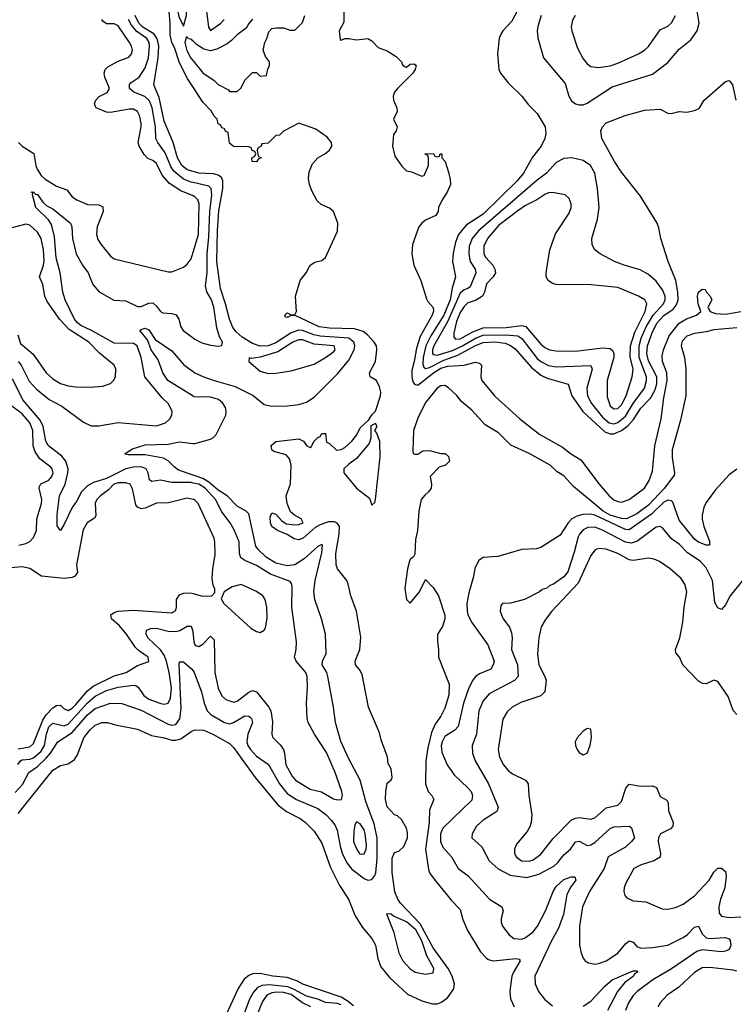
# Model space of a CAD drawing. Header units: inches. Extents: x 1682530 to 1839546, y 640742 to 791647.
# Tile 275 of 656: x 1719098 to 1722816, y 703083 to 708209. Entities that reach past the tile are written whole.
import ezdxf

# ---------------------------------------------------------------- set-up
doc = ezdxf.new("R2010")
doc.units = ezdxf.units.IN
doc.header["$MEASUREMENT"] = 0
doc.layers.add('B7710', color=7, linetype='Continuous')
doc.layers.add('B7720', color=7, linetype='Continuous')

msp = doc.modelspace()

# ---------------------------------------------------------------- linework, layer by layer
at = {"layer": 'B7710', "color": 5}
for points, elevation in [([(1720000, 707857.1), (1719970, 707904), (1719927, 707990), (1719903.9, 708063.9), (1719890, 708089), (1719880.9, 708130), (1719881.2, 708190), (1719875.3, 708250), (1719888.7, 708290), (1719911.6, 708291.6), (1719925.4, 708225.4), (1719950, 708174), (1719965.2, 708230), (1719966, 708274), (1719973.7, 708326.3), (1720000, 708359.1)], 420), ([(1720000, 707290.8), (1719936.8, 707316.8), (1719876.5, 707356.5), (1719838.6, 707398.6), (1719810, 707460.2), (1719790, 707475.2), (1719765.2, 707485.2), (1719746.1, 707506.1), (1719719.4, 707550), (1719714.5, 707570), (1719730.3, 707650), (1719729.9, 707669.9), (1719720.7, 707710), (1719710, 707730.6), (1719690, 707742.1), (1719670, 707742.7), (1719570, 707726), (1719550, 707726.9), (1719496.4, 707750), (1719490, 707759.6), (1719486.5, 707770), (1719493.2, 707790), (1719511.9, 707808.1), (1719552.7, 707830), (1719564.6, 707850), (1719540.4, 707910), (1719537.7, 707930), (1719542.7, 707950), (1719556.6, 707963.4), (1719610, 707992.9), (1719666.5, 708013.5), (1719680.3, 708030), (1719684.6, 708050), (1719680.2, 708070), (1719669, 708090), (1719610, 708177), (1719590, 708187.7), (1719550, 708187.8), (1719530, 708201.6), (1719525.3, 708210)], 480), ([(1720000, 707360.6), (1719990, 707362.9), (1719950, 707378.2), (1719900.1, 707420.1), (1719884.6, 707444.6), (1719854.6, 707514.6), (1719816.1, 707570), (1719807, 707590), (1719805.3, 707650), (1719787.7, 707750), (1719777.3, 707777.3), (1719770, 707790.4), (1719749.2, 707809.2), (1719691.9, 707831.9), (1719669.5, 707849.5), (1719669.4, 707870.6), (1719677.6, 707882.4), (1719718.8, 707910), (1719750, 707957.8), (1719768.3, 708010), (1719773.5, 708070), (1719771, 708090), (1719760.1, 708110), (1719707.6, 708147.6), (1719680.2, 708180.2), (1719663.8, 708210)], 460), ([(1720000, 707418.6), (1719970, 707427.6), (1719941.9, 707450), (1719919, 707490), (1719896.4, 707570), (1719850, 707680.7), (1719824.1, 707804.1), (1719795.9, 707870), (1719818.7, 708010), (1719821, 708070), (1719816.7, 708096.7), (1719811.8, 708111.8), (1719795.2, 708135.2), (1719738.2, 708170), (1719717.6, 708190), (1719698.3, 708230)], 440), ([(1720000, 708096.2), (1719990, 708105.6), (1719972.9, 708112.9), (1719970, 708119), (1719964, 708116), (1719957.3, 708090), (1719967.7, 708047.7), (1719988.1, 708008.1), (1720000, 707993.5)], 420), ([(1719091, 707570), (1719110.2, 707550), (1719171.2, 707511.2), (1719181.4, 707450), (1719188.8, 707430), (1719210, 707398.2), (1719230, 707378.2), (1719290, 707342), (1719343.4, 707323.4), (1719370, 707286.5), (1719394.4, 707270), (1719450, 707245.9), (1719510, 707245), (1719530, 707234.9), (1719531.5, 707210), (1719500.2, 707130), (1719496.9, 707090), (1719504.4, 707064.5), (1719519.5, 707039.5), (1719570, 706977.6), (1719590, 706963.1), (1719870, 706895.8), (1719890, 706896.4), (1719950, 706919.5), (1719970, 706936), (1719990, 706964.2), (1720000, 706997.5)], 480), ([(1719090, 706428.9), (1719105.5, 706410), (1719146.6, 706326.6), (1719184.5, 706284.5), (1719251.3, 706231.3), (1719317.4, 706197.4), (1719430, 706113.5), (1719470, 706093.5), (1719510, 706093.7), (1719610, 706111), (1719810, 706094.9), (1719857, 706110), (1719879.5, 706130), (1719889.6, 706150), (1719891.6, 706170), (1719871.2, 706210), (1719839.3, 706239.3), (1719749.2, 706349.2), (1719729.4, 706450), (1719709.9, 706510), (1719690, 706522.2), (1719590, 706524.8), (1719471.3, 706591.3), (1719416.2, 706616.2), (1719398.1, 706630), (1719382.8, 706650), (1719334.2, 706750), (1719321.6, 706790), (1719308.8, 706890), (1719288.1, 706968.1), (1719278.1, 707078.1), (1719263.1, 707143.1), (1719247.1, 707167.1), (1719181.8, 707230), (1719163.8, 707296.2), (1719166.8, 707306.8), (1719158, 707310), (1719168.3, 707311.7), (1719180.8, 707300.8), (1719190, 707299.2), (1719219, 707259), (1719239.7, 707239.7), (1719270, 707223.5), (1719362, 707150), (1719369.5, 707130), (1719372, 707070), (1719391.1, 706990), (1719424.3, 706930), (1719454.2, 706890), (1719478.9, 706830), (1719512, 706792), (1719588.2, 706748.2), (1719650, 706745.2), (1719710, 706715.3), (1719730, 706715.1), (1719770, 706732.5), (1719790, 706734.7), (1719810, 706716.9), (1719830, 706689.4), (1719842.7, 706682.7), (1719890, 706679), (1719911.9, 706671.9), (1719926.2, 706650), (1719936.9, 706610), (1719947.7, 706590), (1720000, 706551.9)], 460), ([(1719088, 706568), (1719102.5, 706522.5), (1719167.5, 706467.5), (1719235, 706370), (1719270, 706339.8), (1719310, 706315.3), (1719350, 706303.2), (1719390, 706297.7), (1719464.1, 706295.9), (1719530, 706301.1), (1719570, 706314.9), (1719585.1, 706330), (1719596.3, 706350), (1719598.9, 706390), (1719589.7, 706410), (1719512.6, 706472.6), (1719456.8, 706530), (1719355.8, 706595.8), (1719307.3, 706647.3), (1719241, 706741), (1719229.3, 706770), (1719217.7, 706830), (1719201.6, 706870), (1719222.3, 706930), (1719225.4, 706954.6), (1719222.3, 707010), (1719208.7, 707068.7), (1719190, 707103), (1719150, 707138.2), (1719130, 707143.9), (1719050, 707124.1)], 480), ([(1720000, 706249.6), (1719869.4, 706330), (1719843.1, 706370), (1719818.1, 706438.1), (1719782.1, 706490), (1719762.3, 706542.3), (1719722.6, 706590), (1719730, 706595.5), (1719750, 706602), (1719770, 706593.4), (1719803.3, 706543.3), (1719890, 706483.9), (1719951.5, 706411.5), (1720000, 706377.2)], 440), ([(1720000, 705796.4), (1719990, 705798.5), (1719890, 705798.9), (1719830, 705811.2), (1719785.2, 705805.2), (1719772.8, 705812.8), (1719765.5, 705850), (1719755.2, 705870), (1719730, 705880.1), (1719690, 705878.6), (1719650, 705869.9), (1719550, 705819.5), (1719481.1, 705798.9), (1719450, 705781.4), (1719418.6, 705750), (1719395.8, 705704.2), (1719370.7, 705669.3), (1719330, 705582.6), (1719309.7, 705549.7), (1719293.2, 705573.2), (1719292.3, 705632.3), (1719305.6, 705730), (1719335.1, 705790), (1719348.5, 705850), (1719349.9, 705870.1), (1719338.3, 705910), (1719316.7, 705936.7), (1719247.6, 705990), (1719234.4, 706014.4), (1719219.9, 706090), (1719204.5, 706124.5), (1719114.7, 706230), (1719059.7, 706339.7)], 460), ([(1719093.6, 705473.6), (1719130, 705482), (1719150, 705492.2), (1719170, 705512.9), (1719185.7, 705550), (1719186.6, 705610), (1719210.9, 705690), (1719212.2, 705710), (1719199.7, 705770), (1719201.4, 705778.6), (1719208.1, 705791.9), (1719250, 705810.8), (1719265.6, 705830), (1719271.2, 705850), (1719266.6, 705870), (1719259.1, 705879.1), (1719203.1, 705923.1), (1719178.4, 705958.4), (1719168.3, 705990), (1719166.2, 706070), (1719150.2, 706110), (1719110, 706157.5), (1719056.1, 706196.1)], 480), ([(1720000, 705838), (1719924.3, 705864.3), (1719901, 705881), (1719870, 705912.8), (1719846.4, 705926.4), (1719750, 705943.3), (1719662.5, 705942.5), (1719647.1, 705947.1), (1719646, 705950), (1719685.2, 705974.8), (1719750, 705995.8), (1719870, 705999.4), (1719930, 706010.7), (1720000, 706002.7)], 440), ([(1720000, 705711.2), (1719970, 705718), (1719872.8, 705692.8), (1719810, 705691.3), (1719750, 705665.3), (1719730, 705661.5), (1719710.3, 705670.4), (1719702.7, 705682.7), (1719685.5, 705765.5), (1719672.1, 705790), (1719650, 705798.2), (1719610, 705798.4), (1719587.9, 705790), (1719559.1, 705760.9), (1719518.8, 705730), (1719498.9, 705710), (1719490, 705692.1), (1719493.7, 705626.3), (1719486.5, 705613.5), (1719448.2, 705590), (1719427.5, 705552.5), (1719392.8, 705370), (1719398, 705330), (1719383, 705310), (1719370, 705304.2), (1719330, 705299.8), (1719210.9, 705310.9), (1719150, 705352.5), (1719110, 705359.5), (1719050, 705354.3)], 480), ([(1719090, 704412.2), (1719150, 704424.2), (1719170, 704441.5), (1719217.6, 704562.4), (1719236.1, 704590), (1719270, 704625.5), (1719290, 704639), (1719310, 704640.9), (1719330, 704621.3), (1719350, 704612.5), (1719370, 704624.1), (1719390, 704643.3), (1719450, 704714.4), (1719480.1, 704739.9), (1719590, 704792.1), (1719651.6, 704810), (1719710, 704847.4), (1719770, 704866.7), (1719766.2, 704890), (1719721, 704921), (1719700.7, 704940.7), (1719654.2, 705010), (1719615, 705055), (1719575.9, 705090), (1719572.9, 705110), (1719590, 705123), (1719610.4, 705129.6), (1719690, 705134.1), (1719890, 705120.2), (1719910, 705135.5), (1719914.5, 705150), (1719914.6, 705190), (1719930, 705215.2), (1719950, 705223), (1719984.6, 705224.6), (1720000, 705220.7)], 480), ([(1719088, 704332), (1719101.8, 704350), (1719110, 704355.2), (1719150, 704359.2), (1719170, 704366.7), (1719210, 704400.9), (1719227.1, 704430), (1719237.2, 704490), (1719250, 704526.9), (1719270, 704547.3), (1719330, 704532.2), (1719350, 704540.8), (1719450, 704652.5), (1719490, 704687.1), (1719550, 704716.9), (1719610, 704733.1), (1719690, 704744.6), (1719702, 704742), (1719713.9, 704733.9), (1719743.8, 704690), (1719770, 704672.2), (1719831.5, 704648.5), (1719850, 704645.1), (1719870, 704650.2), (1719883.4, 704676.6), (1719887, 704730), (1719875.9, 704810), (1719860.9, 704870), (1719850, 704900.2), (1719830, 704929.1), (1719764.3, 704990), (1719756, 705010), (1719757.7, 705030), (1719780.6, 705039.4), (1719810, 705040.8), (1719870, 705025.7), (1719910, 705023.5), (1719930.9, 705029.1), (1719970, 705052.3), (1719990, 705051.3), (1719997.6, 705030), (1720000, 705006.6)], 460), ([(1719074.1, 704185.9), (1719112.1, 704227.9), (1719145, 704290), (1719190, 704321.5), (1719235.9, 704364.1), (1719257.6, 704390), (1719295.4, 704450), (1719370, 704497.4), (1719450, 704590.4), (1719490, 704622.6), (1719570, 704651.3), (1719630, 704648.5), (1719730, 704614.1), (1719870, 704540.8), (1719890, 704535.8), (1719910, 704540.3), (1719930.6, 704569.4), (1719937.9, 704622.1), (1719927.2, 704852.8), (1719930, 704865.5), (1719950, 704866.4), (1719992.3, 704830), (1720000, 704818.9)], 440), ([(1719090, 704076.8), (1719270, 704302.4), (1719310, 704325.8), (1719350, 704335.2), (1719382.9, 704357.1), (1719398.4, 704381.6), (1719431.6, 704470), (1719462.9, 704510), (1719490, 704535.8), (1719525.2, 704550), (1719554.8, 704550), (1719597.1, 704537.1), (1719710, 704515.4), (1719782.9, 704482.9), (1719850, 704470.6), (1719890, 704458.2), (1719910, 704457.7), (1719935.6, 704464.4), (1719990, 704503.1), (1720000, 704507.7)], 420)]:
    msp.add_lwpolyline(points, dxfattribs=dict(at, elevation=elevation))
at = {"layer": 'B7720', "color": 5}
for points, elevation in [([(1721811.5, 708230), (1721793.9, 708173.9), (1721790.9, 708150), (1721794.1, 708114.1), (1721824.4, 708010), (1721936.1, 707876.1), (1721955.9, 707810), (1721970, 707786.7), (1721990, 707771.3), (1722010, 707765.4), (1722030, 707766), (1722050, 707773.8), (1722180.4, 707859.6), (1722390, 707925.1), (1722470, 707985.2), (1722530, 708054.4), (1722590, 708104.4), (1722623.8, 708150), (1722633.6, 708190), (1722615.3, 708304.7)], 460), ([(1720070, 708253.2), (1720080.9, 708170), (1720090, 708153), (1720145.2, 708190), (1720162, 708210)], 420), ([(1720785.1, 708250), (1720785.2, 708194.8), (1720760.9, 708150), (1720765.4, 708105.4), (1720770, 708102), (1720789.1, 708110.9), (1720810, 708111), (1720850, 708102.8), (1720910, 708110.4), (1720930, 708099.1), (1720963, 708063), (1721010, 708046.1), (1721056.1, 708016.1), (1721084.9, 707990), (1721090, 707974), (1721103.8, 707963.8), (1721110, 707960.7), (1721130, 707977.3), (1721150, 707978.8), (1721161, 707970), (1721155.5, 707950), (1721143.1, 707930), (1721063.2, 707850), (1721048.5, 707831.5), (1721041.4, 707810), (1721042.2, 707790), (1721059.6, 707750), (1721062.3, 707730), (1721043.7, 707690), (1721062.8, 707650), (1721057.3, 707630), (1721042.4, 707610), (1721038.9, 707570), (1721037.6, 707550), (1721050, 707498), (1721086.4, 707446.4), (1721110, 707422), (1721136.9, 707416.9), (1721190, 707394), (1721202, 707398), (1721226, 707450), (1721226, 707490), (1721222, 707502), (1721206, 707510), (1721251.1, 707511.1), (1721258, 707498), (1721270, 707494), (1721282, 707498), (1721286, 707510), (1721294, 707510), (1721294, 707490), (1721312, 707470), (1721330, 707414), (1721338, 707378), (1721338.8, 707350), (1721322.8, 707310), (1721296.3, 707270), (1721277.3, 707230), (1721274.8, 707210), (1721262.8, 707190), (1721210, 707164.5), (1721190, 707149.4), (1721174.9, 707130), (1721142.2, 707037.8), (1721138.2, 706990), (1721149.1, 706930), (1721184.9, 706850), (1721214.9, 706754.9), (1721221.4, 706741.4), (1721250, 706710.6), (1721251, 706691), (1721243.6, 706670), (1721181.5, 706558.5), (1721161.9, 706498.1), (1721151.4, 706430), (1721138.3, 706381.7), (1721137.9, 706350), (1721144.1, 706324.1), (1721151.6, 706311.6), (1721170, 706306.2), (1721250.3, 706370), (1721290, 706393.7), (1721325.2, 706405.2), (1721409.9, 706410.1), (1721470, 706424.9), (1721490, 706421), (1721501, 706410), (1721498, 706350), (1721503, 706330), (1721570, 706248.4), (1721700.5, 706130), (1721804.2, 706050), (1721923, 705983), (1721964.9, 705950), (1722017.9, 705917.9), (1722112.9, 705790), (1722165.1, 705730), (1722190, 705708.4), (1722210, 705699.8), (1722230, 705697.8), (1722268.6, 705710), (1722350, 705769.4), (1722373.1, 705810), (1722390, 705858.8), (1722402.1, 705990), (1722436.2, 706130), (1722450, 706240.5), (1722466.8, 706330), (1722465.2, 706370), (1722442.9, 706430), (1722441.5, 706458.5), (1722447.7, 706490), (1722477.4, 706562.6), (1722530, 706628.7), (1722568.3, 706651.7), (1722619.8, 706670), (1722642, 706690), (1722628, 706730), (1722625, 706770), (1722630, 706790.4), (1722650, 706804.9), (1722664.7, 706804.7), (1722671, 706790), (1722690.8, 706770), (1722698.8, 706750), (1722679.3, 706710), (1722682.9, 706702.9), (1722690.4, 706690), (1722718.9, 706678.9), (1722770, 706676), (1722850, 706688.9)], 420), ([(1721686.7, 708253.3), (1721658.6, 708201.4), (1721612.2, 708150), (1721599.6, 708130), (1721592.9, 708110), (1721584.4, 708030), (1721592, 707950), (1721600.3, 707930), (1721639.6, 707879.6), (1721711.1, 707811.1), (1721744.8, 707764.8), (1721790, 707720.5), (1721831.7, 707650), (1721835.2, 707615.3), (1721830.2, 707590), (1721811.3, 707550), (1721766.3, 707493.7), (1721719.2, 707410), (1721686.2, 707370), (1721510, 707195.6), (1721421.8, 707138.2), (1721381.2, 707090), (1721364.9, 707050), (1721353, 706993), (1721349.5, 706949.5), (1721366.3, 706870), (1721349, 706811), (1721337.8, 706750), (1721304.7, 706670), (1721237.5, 706562.5), (1721211, 706510), (1721197.4, 706450), (1721196, 706416), (1721200.5, 706400.5), (1721210, 706391.9), (1721230, 706398), (1721304.5, 706435.5), (1721377.1, 706462.9), (1721470, 706512.7), (1721510, 706527.5), (1721570, 706531.8), (1721624, 706524), (1721652.7, 706512.7), (1721676, 706496), (1721759.6, 706399.6), (1721810, 706357.5), (1721842.6, 706342.6), (1721951.1, 706311.1), (1721970.9, 706250), (1722028.3, 706168.3), (1722143.1, 706063.1), (1722170, 706052.1), (1722190, 706052.6), (1722230, 706070), (1722263.9, 706096.1), (1722292.1, 706127.9), (1722330, 706186.3), (1722380.9, 706239.1), (1722402.4, 706277.6), (1722412.6, 706312.6), (1722414, 706350), (1722370, 706432.2), (1722361.5, 706470), (1722364.9, 706510), (1722390, 706583.3), (1722415.7, 706630), (1722450, 706669.4), (1722498.2, 706701.8), (1722516.4, 706723.6), (1722523.6, 706750), (1722523.3, 706790), (1722511.5, 706851.5), (1722471.7, 706950), (1722433.7, 707070), (1722424.6, 707124.6), (1722415.1, 707150), (1722328, 707290), (1722230, 707415.1), (1722192.5, 707470), (1722127.8, 707590), (1722122.4, 707630), (1722130, 707650.6), (1722150, 707672), (1722249, 707710), (1722350, 707738.3), (1722430, 707742.6), (1722470, 707722.4), (1722490, 707720.5), (1722530, 707730.4), (1722570, 707726.7), (1722610, 707735.5), (1722633, 707747), (1722659.6, 707790), (1722770, 707887.3), (1722790, 707891.3), (1722806.8, 707870), (1722823.8, 707790)], 440), ([(1720000, 707993.5), (1720050, 707932), (1720110, 707892), (1720130, 707872), (1720183.6, 707843.6), (1720190, 707834), (1720230, 707834), (1720250, 707854), (1720270, 707894), (1720310, 707934), (1720330, 707934), (1720350, 707914), (1720382, 707918), (1720388.4, 707951.6), (1720398, 707970), (1720398, 707990), (1720377.2, 708017.2), (1720364, 708050), (1720373.2, 708090), (1720384, 708110), (1720394, 708146), (1720410, 708162), (1720433.6, 708166.4), (1720470, 708166), (1720506, 708154), (1720530, 708154), (1720570, 708194), (1720582, 708230)], 420), ([(1720310, 708211.1), (1720290, 708189.2), (1720276.3, 708163.7), (1720230, 708129.6), (1720199.4, 708100.6), (1720176.8, 708083.2), (1720124.4, 708055.6), (1720090, 708046), (1720055.3, 708055.3), (1720018.7, 708078.7), (1720000, 708096.2)], 420), ([(1721987.6, 708230), (1721973.7, 708206.3), (1721968.2, 708171.8), (1721971.3, 708150), (1722000, 708060), (1722030, 708004.6), (1722050, 707978.9), (1722070, 707964.7), (1722110, 707959.3), (1722170, 707968.1), (1722210, 707981.5), (1722317.7, 708030), (1722350, 708050.2), (1722370, 708069.3), (1722430, 708156.1), (1722470, 708174.7), (1722490, 708192.8), (1722511.2, 708230)], 480), ([(1720000, 704507.7), (1720010, 704512.2), (1720056.3, 704510), (1720103.1, 704490), (1720190, 704441.1), (1720210, 704419.6), (1720323.5, 704263.5), (1720441.6, 704121.6), (1720486.3, 704086.3), (1720556.5, 704050), (1720585.5, 704030), (1720630, 703984.9), (1720670, 703922.6), (1720715.8, 703795.8), (1720761.6, 703701.6), (1720808.7, 703630), (1720843.2, 703543.2), (1720882.3, 703482.3), (1720930, 703425.5), (1720950, 703390.6), (1720962.3, 703322.3), (1720977.9, 703277.9), (1721022.3, 703222.3), (1721116, 703136), (1721190, 703100.4), (1721245.2, 703085.2), (1721270, 703086), (1721290, 703092.4), (1721323.8, 703116.2), (1721356.4, 703163.6), (1721360.2, 703190), (1721348.6, 703230), (1721327.4, 703270), (1721250, 703376.5), (1721181.4, 703501.4), (1721079.3, 703610), (1721064.8, 703630), (1721050, 703669.3), (1721035.5, 703770), (1721036.2, 703843.8), (1721047.5, 703872.5), (1721070, 703879.5), (1721096.1, 703903.9), (1721116.5, 703950), (1721116, 703976), (1721110, 703999.4), (1721084.8, 704044.8), (1721063.8, 704063.8), (1721048.2, 704070), (1721009.8, 704110.3), (1721002, 704150), (1721002.9, 704190), (1721010, 704234), (1721030, 704252), (1721035.5, 704264.5), (1721030, 704308), (1721015.8, 704335.8), (1721011.2, 704370), (1720979, 704459), (1720970, 704496.9), (1720912.2, 704630), (1720879.4, 704799.4), (1720866.6, 704826.6), (1720844.7, 704850), (1720843.5, 704870), (1720867.3, 704930), (1720873.5, 704993.5), (1720849.8, 705129.8), (1720821.6, 705210), (1720807, 705270), (1720799.5, 705290), (1720751.5, 705350), (1720743.8, 705370), (1720742.7, 705430), (1720761, 705530), (1720762.4, 705570), (1720750, 705588.4), (1720735.4, 705595.4), (1720705.1, 705594.9), (1720661.1, 705578.9), (1720635.7, 705564.3), (1720573.2, 705510), (1720550, 705501.2), (1720525.8, 705505.8), (1720490, 705527.8), (1720439.3, 705550), (1720410, 705569.6), (1720402.4, 705590), (1720400.7, 705619.3), (1720410, 705641), (1720430, 705634.8), (1720460.8, 705600.8), (1720484.8, 705584.8), (1720530, 705579.5), (1720550, 705581.3), (1720572.7, 705590), (1720562.7, 705610), (1720528.5, 705628.5), (1720506.4, 705646.4), (1720489.4, 705690.6), (1720485.2, 705730), (1720506.9, 705793.1), (1720509.8, 705889.8), (1720502.2, 705922.2), (1720484.2, 705944.2), (1720421, 705961), (1720409.2, 705970), (1720407.2, 705992.8), (1720430, 706012.7), (1720550, 706026.8), (1720574.4, 706014.4), (1720590, 705992), (1720610, 705982), (1720615.3, 705984.7), (1720630, 706014), (1720650, 706034), (1720662, 706038), (1720670, 706054), (1720690, 706054), (1720694, 706010), (1720710, 706002), (1720747.1, 705967.1), (1720770, 705971.3), (1720790, 705981), (1720826.3, 706013.7), (1720852.3, 706047.7), (1720870, 706084.7), (1720915.3, 706124.7), (1720930, 706152), (1720949, 706171), (1720975.3, 706250), (1720977.2, 706270), (1720970, 706298), (1720954, 706330), (1720922, 706350), (1720918, 706370), (1720948.5, 706430), (1720957, 706490), (1720954, 706510), (1720942.3, 706530), (1720908, 706568), (1720884.9, 706584.9), (1720839.2, 706599.2), (1720710, 706602.1), (1720657, 706610), (1720530.7, 706669.3), (1720510.7, 706669.3), (1720490, 706658), (1720480.4, 706660.4), (1720478, 706670), (1720490, 706682), (1720510, 706672), (1720530, 706672), (1720539, 706690), (1720533.2, 706770), (1720557.2, 706850), (1720589, 706890), (1720610, 706931.3), (1720633.6, 706946.4), (1720670, 706954.8), (1720689, 706970), (1720752.1, 707107.9), (1720753, 707150), (1720730.8, 707210), (1720710, 707227.3), (1720667.2, 707247.2), (1720646.1, 707266.1), (1720617.4, 707317.4), (1720605.4, 707350), (1720600.4, 707380.4), (1720603.5, 707416.5), (1720621.4, 707458.6), (1720649.5, 707490), (1720686, 707510), (1720709.4, 707530), (1720722.7, 707550), (1720721.2, 707570), (1720697.2, 707597.2), (1720639.1, 707639.1), (1720550, 707669), (1720471, 707629), (1720450, 707608), (1720430, 707606), (1720390, 707566), (1720358, 707562), (1720354, 707550), (1720338, 707542), (1720334, 707530), (1720338, 707498), (1720354, 707490), (1720338, 707482), (1720330, 707468), (1720308, 707470), (1720306, 707490), (1720322, 707498), (1720326, 707510), (1720322, 707522), (1720307.3, 707527.3), (1720302, 707542), (1720290, 707546), (1720210, 707548.7), (1720190, 707566), (1720182, 707622), (1720170, 707626), (1720162, 707642), (1720150, 707646), (1720142, 707662), (1720130, 707666), (1720126, 707690), (1720110, 707706), (1720094.6, 707734.6), (1720050, 707779), (1720000, 707857.1)], 420), ([(1720000, 706377.2), (1720010, 706370.1), (1720050, 706350.8), (1720110.3, 706330), (1720219.3, 706299.3), (1720312.6, 706252.6), (1720370, 706206), (1720410, 706197.1), (1720490, 706198.5), (1720550, 706205.5), (1720590, 706217.6), (1720630, 706242.7), (1720753, 706367), (1720810, 706437), (1720838.5, 706490), (1720841.6, 706510), (1720836.8, 706530), (1720809.8, 706550), (1720661.4, 706561.4), (1720628.4, 706568.4), (1720570, 706590.4), (1720550, 706592.3), (1720510, 706577.6), (1720430, 706525.8), (1720390, 706511.6), (1720350, 706508.7), (1720310, 706522.4), (1720255.9, 706555.9), (1720223.6, 706583.6), (1720206.5, 706606.5), (1720189.1, 706649.1), (1720169.4, 706730), (1720142, 706810), (1720124.5, 706950), (1720126.8, 707110), (1720133.6, 707213.6), (1720154.5, 707330), (1720155.6, 707370), (1720147.2, 707387.2), (1720130, 707399.8), (1720105.8, 707405.8), (1720030, 707409.7), (1720000, 707418.6)], 440), ([(1720000, 706551.9), (1720010, 706544.6), (1720046.3, 706526.3), (1720090, 706514.6), (1720131.3, 706508.7), (1720150, 706512), (1720153, 706530), (1720138.3, 706558.3), (1720123.7, 706603.7), (1720108.2, 706711.8), (1720095.7, 706750), (1720071.5, 706791.5), (1720063.9, 706823.9), (1720074, 706890), (1720072.8, 706990), (1720082.3, 707077.7), (1720086.6, 707210), (1720096.9, 707297), (1720094.6, 707330), (1720081.5, 707341.5), (1720000, 707360.6)], 460), ([(1720000, 706997.5), (1720027.7, 707090), (1720031, 707250), (1720025.6, 707270), (1720010, 707286.6), (1720000, 707290.8)], 480), ([(1722830, 706603.9), (1722710, 706594.5), (1722670, 706583.1), (1722610, 706574.7), (1722570, 706560.8), (1722545.8, 706534.2), (1722540.1, 706510), (1722556.6, 706450), (1722564.8, 706390), (1722564.4, 706250), (1722536.4, 706123.6), (1722492.4, 705970), (1722493.4, 705930), (1722505.4, 705850), (1722503.2, 705836.8), (1722454.1, 705770), (1722370, 705682.1), (1722310, 705637), (1722255.2, 705610), (1722230, 705611.8), (1722170, 705629.6), (1722134.8, 705650), (1721979.3, 705779.3), (1721930, 705833.4), (1721895.5, 705855.5), (1721857.8, 705890), (1721749.7, 705950), (1721654.1, 705994.1), (1721590, 706057.4), (1721520.2, 706100.2), (1721450, 706175.9), (1721398.4, 706218.4), (1721370, 706254), (1721330, 706291.4), (1721310, 706303.6), (1721290, 706301.7), (1721270.2, 706290), (1721210, 706216.2), (1721170, 706134.7), (1721147.1, 706070), (1721143, 705963), (1721146, 705950), (1721153.2, 705946.8), (1721170, 705946), (1721196.4, 705963.6), (1721230, 705966), (1721288.9, 705951.1), (1721311.1, 705951.1), (1721330, 705934), (1721334, 705910), (1721314, 705890), (1721281, 705879), (1721234, 705830), (1721241, 705790), (1721238.8, 705770), (1721226, 705750), (1721206, 705734), (1721187.7, 705710), (1721175.5, 705650), (1721168.2, 705550), (1721156.7, 705503.3), (1721153.7, 705426.3), (1721147.5, 705412.5), (1721130, 705399), (1721126.7, 705390), (1721115.5, 705350), (1721102.6, 705250), (1721110, 705190.8), (1721130, 705171), (1721178, 705230), (1721210, 705294), (1721250, 705252), (1721278, 705210), (1721310.7, 705109.3), (1721310.7, 705089.3), (1721298, 705050), (1721272, 705010), (1721271.3, 704970), (1721278, 704930), (1721278, 704890), (1721332.7, 704750), (1721331.5, 704691.6), (1721310, 704625.1), (1721290, 704583.6), (1721259.5, 704540.5), (1721241.2, 704498.8), (1721221.3, 704418.7), (1721211, 704350), (1721210.1, 704230), (1721223.9, 704190), (1721242.4, 704170), (1721253.1, 704150), (1721230, 704096), (1721228.8, 704028.8), (1721209.5, 703890), (1721225.6, 703785.6), (1721230, 703768), (1721254, 703734), (1721344.2, 703624.2), (1721390, 703577.1), (1721404.1, 703524.1), (1721427.7, 703467.7), (1721496, 703356), (1721524.9, 703324.9), (1721536.3, 703316.3), (1721562, 703310), (1721681.3, 703321.3), (1721697.7, 703317.7), (1721702.7, 703310), (1721667.2, 703250), (1721659, 703230), (1721653.1, 703193.1), (1721648.8, 703150), (1721651.5, 703111.6), (1721670.3, 703070)], 420), ([(1720000, 706002.7), (1720010, 706001.6), (1720090, 706025.6), (1720105.6, 706034.4), (1720119.8, 706050), (1720170.8, 706150), (1720172.7, 706170), (1720168.4, 706190), (1720153.6, 706213.6), (1720132, 706232), (1720090, 706243.3), (1720005.9, 706245.9), (1720000, 706249.6)], 440), ([(1720000, 704818.9), (1720006.2, 704810), (1720043.3, 704710), (1720057.6, 704650), (1720073.5, 704610), (1720092.1, 704592.1), (1720163.5, 704550), (1720190, 704543.1), (1720210, 704549.3), (1720270, 704584), (1720290, 704583.5), (1720297.5, 704577.5), (1720304.6, 704570), (1720309.5, 704550), (1720284.8, 704490), (1720279.2, 704450), (1720285.2, 704430), (1720299, 704410), (1720330, 704375.5), (1720391.7, 704331.7), (1720450.1, 704230), (1720490, 704181.2), (1720538, 704150), (1720650, 704102.3), (1720691.5, 704071.5), (1720720.4, 704040.4), (1720737.6, 704017.6), (1720750.4, 703990.4), (1720765.4, 703905.4), (1720776.3, 703870), (1720800, 703820), (1720826.7, 703786.7), (1720890, 703737.7), (1720910, 703729.3), (1720930, 703732.1), (1720946.7, 703753.3), (1720951.9, 703768.1), (1720958.1, 703841.9), (1720958.6, 703950), (1720942.7, 704022.7), (1720898.2, 704138.2), (1720869.9, 704250), (1720810, 704360.3), (1720768.5, 704451.5), (1720741.3, 704550), (1720731.4, 704630), (1720701.8, 704790), (1720696, 704810), (1720672.5, 704850), (1720673.2, 704870), (1720692.9, 704910), (1720689, 705009), (1720667.7, 705090), (1720633.6, 705190), (1720628.5, 705230), (1720635.4, 705290), (1720670, 705433), (1720673.4, 705473.4), (1720670, 705477.4), (1720650, 705466), (1720578.8, 705401.2), (1720530, 705369.9), (1720490, 705364.8), (1720430, 705378.9), (1720379.9, 705410), (1720339, 705450), (1720327.4, 705467.4), (1720290, 705635.5), (1720275.5, 705650), (1720230, 705675.9), (1720177.5, 705730), (1720130, 705758.6), (1720081.6, 705801.6), (1720050, 705820.6), (1720000, 705838)], 440), ([(1722830.4, 705869.6), (1722790, 705839), (1722718.2, 705761.8), (1722670, 705694.5), (1722658.6, 705670), (1722648.4, 705630), (1722648.5, 705608.5), (1722657.4, 705570), (1722686.9, 705493.1), (1722687.3, 705472.7), (1722670, 705472.4), (1722630, 705489.4), (1722610, 705504.9), (1722530, 705603.4), (1722496.4, 705696.4), (1722490, 705703.6), (1722470, 705708.1), (1722450, 705697.5), (1722384.8, 705635.2), (1722270, 705553.8), (1722250, 705554.2), (1722090, 705629.1), (1722065.9, 705634.1), (1722027.5, 705632.5), (1721996.5, 705623.5), (1721970.6, 705609.4), (1721951.6, 705590), (1721910, 705524.7), (1721810, 705460.5), (1721786.1, 705453.9), (1721710, 705449.7), (1721586.6, 705413.4), (1721510, 705409.7), (1721487.1, 705392.9), (1721466.6, 705353.4), (1721459.4, 705310), (1721434.9, 705225.1), (1721425.2, 705170), (1721425.5, 705130), (1721430.5, 705110), (1721450, 705070.8), (1721534.7, 704954.7), (1721566, 704870), (1721562, 704850), (1721550, 704827.8), (1721490, 704804.2), (1721470, 704789.4), (1721455.7, 704770), (1721435.5, 704730), (1721407.6, 704650), (1721379.8, 704530), (1721363, 704510), (1721310, 704477.2), (1721295.5, 704450), (1721291.4, 704430), (1721294.9, 704394.9), (1721322.7, 704330), (1721358, 704278), (1721430.1, 704210.1), (1721446.4, 704190), (1721454.7, 704170), (1721450, 704146.5), (1721299.9, 704000.1), (1721286.8, 703970), (1721286.9, 703930), (1721300.3, 703900.3), (1721344.7, 703850), (1721379.6, 703790), (1721430, 703752.7), (1721542.8, 703630), (1721607.6, 703590), (1721613.8, 703570), (1721603.5, 703530), (1721603.2, 703510), (1721610.2, 703490.2), (1721644.1, 703444.1), (1721670, 703425.1), (1721710, 703422.8), (1721730, 703430.1), (1721770, 703461.1), (1721792.1, 703490), (1721834.2, 703570), (1721874.2, 703670), (1721890, 703696.8), (1721930, 703732.3), (1721966.7, 703746.7), (1721987.2, 703747.2), (1721992.1, 703730), (1721965.4, 703694.6), (1721945.3, 703654.7), (1721928.1, 703550), (1721901.2, 703478.8), (1721863.1, 703410), (1721778.1, 703230), (1721780.1, 703190), (1721797.8, 703150), (1721829.6, 703109.6), (1721870, 703075.2)], 440), ([(1720000, 705006.6), (1720003.8, 704970), (1720011.6, 704951.6), (1720030, 704946.4), (1720050, 704957.7), (1720090, 704999), (1720110, 704980.5), (1720113.1, 704810), (1720130, 704728.4), (1720150, 704689.2), (1720170.3, 704670), (1720210, 704656.3), (1720230, 704661.5), (1720290, 704707.8), (1720310, 704716.3), (1720330, 704709.3), (1720394.5, 704630), (1720405.5, 704610), (1720413.7, 704553.7), (1720409.3, 704490), (1720413.2, 704473.2), (1720453.5, 704433.5), (1720470.1, 704410.1), (1720476.2, 704390), (1720482.1, 704330), (1720515.1, 704270), (1720532.3, 704250), (1720610, 704202.3), (1720668.3, 704188.3), (1720730, 704153.5), (1720753.3, 704146.7), (1720772.6, 704150), (1720777.3, 704170), (1720774.9, 704190), (1720740.3, 704290), (1720693.7, 704393.7), (1720631.6, 704490), (1720599.7, 704550), (1720594.3, 704570), (1720590.6, 704650), (1720595.9, 704730), (1720593, 704790), (1720586.8, 704810), (1720537, 704870), (1720527.9, 704890), (1720536.5, 704930), (1720537.4, 704970), (1720514, 705150), (1720516, 705256), (1720514.5, 705270), (1720504.5, 705284.5), (1720402.9, 705322.9), (1720330, 705367.1), (1720270, 705393.3), (1720248, 705408), (1720241.7, 705430), (1720239.4, 705490), (1720213.7, 705553.7), (1720193.7, 705590), (1720150, 705647.5), (1720117.3, 705710), (1720063.7, 705770), (1720030, 705790), (1720000, 705796.4)], 460), ([(1720000, 705220.7), (1720042, 705210), (1720073.1, 705206.9), (1720098, 705210), (1720114, 705226), (1720114, 705246), (1720105.1, 705265.1), (1720099.6, 705299.6), (1720102, 705350), (1720115.7, 705424.3), (1720114.1, 705490), (1720109.8, 705510), (1720026.3, 705690), (1720005.1, 705710), (1720000, 705711.2)], 480), ([(1722859.3, 705290), (1722795, 705210), (1722770, 705162.9), (1722750, 705138.4), (1722730, 705147.3), (1722714.4, 705174.4), (1722703.9, 705290), (1722670, 705354.9), (1722639.6, 705390), (1722573.2, 705433.2), (1722530, 705477.9), (1722490, 705506.8), (1722443.4, 705563.4), (1722430, 705569.8), (1722410, 705566.5), (1722310, 705491.4), (1722277.2, 705482.9), (1722250, 705488.9), (1722130, 705551.4), (1722090, 705566.7), (1722054.7, 705565.3), (1722030, 705553.7), (1722010.1, 705530), (1722004.2, 705515.8), (1721983.7, 705436.3), (1721950, 705335.1), (1721930, 705308.4), (1721876.3, 705270), (1721857, 705263), (1721841, 705250), (1721817.3, 705242.7), (1721802.8, 705230), (1721724, 705190), (1721651.5, 705171.5), (1721611, 705169), (1721601, 705159), (1721598, 705130), (1721604.7, 705110), (1721613.4, 705090), (1721645.9, 705045.9), (1721657.2, 705017.2), (1721660.4, 704990), (1721656.4, 704930), (1721688, 704850), (1721691.8, 704790), (1721672.1, 704767.9), (1721541.6, 704698.4), (1721510, 704663.1), (1721486.9, 704610), (1721474.1, 704490), (1721453.2, 704430), (1721454, 704390), (1721467.9, 704350), (1721537.4, 704230), (1721588.2, 704110), (1721582.7, 704090), (1721576.4, 704083.6), (1721510, 704041.1), (1721475.5, 704010), (1721451.6, 703970), (1721450.3, 703950), (1721502.3, 703902.3), (1721540.5, 703830), (1721588, 703788), (1721650, 703755.7), (1721736.1, 703743.9), (1721799.3, 703760.7), (1721877.1, 703802.9), (1721898.7, 703821.3), (1721930, 703861.2), (1721963.4, 703890), (1721990, 703929.2), (1722010, 703931.5), (1722050, 703910.1), (1722070, 703912.8), (1722090, 703925.1), (1722170, 703998.4), (1722190, 704007.7), (1722270.6, 704010.6), (1722281.7, 704001.7), (1722296.6, 703950), (1722281.9, 703930), (1722250, 703901.5), (1722160.2, 703850), (1722138.9, 703790), (1722063.7, 703670), (1722026, 703590), (1722010.2, 703490.2), (1722011.2, 703391.2), (1722019.6, 703350), (1722030, 703324), (1722040.5, 703310), (1722058.3, 703298.3), (1722090, 703292.8), (1722110, 703294.9), (1722150, 703310.2), (1722210, 703349.4), (1722250, 703398.5), (1722270, 703412.6), (1722290, 703406), (1722310, 703384.1), (1722330, 703374.8), (1722390, 703378), (1722470, 703390.1), (1722550, 703430.7), (1722573, 703447), (1722610, 703484.3), (1722630, 703490.3), (1722650.1, 703450.1), (1722670, 703428.6), (1722690, 703426), (1722771.3, 703431.3), (1722790, 703424.4), (1722795.4, 703415.4), (1722798.2, 703390), (1722790, 703369), (1722770, 703359.1), (1722750, 703355.8), (1722650, 703365.9), (1722621.7, 703358.3), (1722490, 703266.9), (1722392.7, 703210), (1722310.8, 703150), (1722290, 703128.9), (1722266.7, 703090), (1722250.1, 703050)], 460), ([(1722830, 704590.9), (1722810, 704613.3), (1722785.2, 704685.2), (1722730, 704763), (1722710, 704769.7), (1722670, 704752.1), (1722652.2, 704752.2), (1722630, 704766), (1722548, 704850), (1722531.8, 704890), (1722513, 704913), (1722509.8, 704930), (1722532.3, 704990), (1722548.3, 705071.7), (1722555.7, 705150), (1722569.8, 705229.8), (1722559.8, 705270), (1722540, 705300), (1722482.6, 705350), (1722427.3, 705387.3), (1722399.9, 705399.9), (1722370, 705404.7), (1722290, 705393.8), (1722270, 705397.4), (1722209.8, 705430), (1722150, 705452.3), (1722110, 705455.4), (1722091.8, 705448.2), (1722070, 705418.5), (1722004.3, 705275.7), (1721867.8, 705130), (1721833.3, 705086.7), (1721811.7, 705048.3), (1721799.5, 704990), (1721792.4, 704907.6), (1721799.8, 704850), (1721830.8, 704790), (1721836.6, 704770), (1721830, 704709.7), (1721810, 704689.1), (1721706.4, 704653.6), (1721660.3, 704630), (1721633.8, 704606.2), (1721612.1, 704567.9), (1721586.9, 704410), (1721594.1, 704370), (1721615.1, 704330), (1721640.1, 704300.1), (1721662.6, 704282.6), (1721730, 704250.1), (1721744.2, 704230), (1721747.8, 704170), (1721762.3, 704070), (1721759.7, 704030), (1721752.8, 704007.1), (1721738.1, 703981.9), (1721683, 703917), (1721672.3, 703890), (1721672.3, 703870), (1721681.8, 703850), (1721709.6, 703829.6), (1721748.4, 703828.3), (1721770, 703835.3), (1721810, 703865.4), (1721874, 703946), (1721970, 704043.6), (1721990, 704052.8), (1722010, 704054.9), (1722070, 704046), (1722090, 704053.5), (1722150, 704105.7), (1722210, 704120.1), (1722230, 704139.3), (1722252.2, 704207.8), (1722270, 704229.2), (1722330, 704218.3), (1722390, 704221), (1722410.8, 704210.8), (1722430, 704164.1), (1722465.5, 704145.5), (1722471.6, 704131.6), (1722474.8, 704090), (1722498.6, 704030), (1722496.2, 704010), (1722483.9, 703996.1), (1722432.3, 703970), (1722422.6, 703950), (1722420.1, 703930), (1722432.3, 703867.7), (1722431.5, 703848.5), (1722397.6, 703830), (1722331.1, 703808.9), (1722294, 703790), (1722250.3, 703710), (1722244.2, 703690), (1722242, 703670), (1722246, 703650), (1722257, 703637), (1722290, 703621.3), (1722356, 703616), (1722440.5, 703580.5), (1722470, 703578.3), (1722510, 703587.8), (1722550, 703603.6), (1722610, 703647), (1722686.3, 703730), (1722710, 703771), (1722730, 703790.9), (1722750, 703792.3), (1722770, 703774.9), (1722773.8, 703750), (1722766.7, 703690), (1722743.9, 703630), (1722736.3, 703590), (1722737.4, 703557.4), (1722750, 703541.5), (1722790, 703534.2), (1722850, 703539.2)], 480), ([(1722830, 703254.7), (1722810, 703261.6), (1722690, 703274.9), (1722650, 703272.4), (1722610, 703248.7), (1722528.3, 703171.7), (1722467.6, 703130), (1722430.2, 703090), (1722418.5, 703070)], 480), ([(1720835.1, 703075.1), (1720801.8, 703101.8), (1720770, 703120.1), (1720571.4, 703188.6), (1720543.8, 703203.8), (1720490, 703222.2), (1720414.5, 703230), (1720350, 703242.9), (1720310, 703241.1), (1720290, 703233.3), (1720266.1, 703213.9), (1720235.5, 703164.5), (1720165.7, 703014.3)], 420), ([(1722030, 703073), (1722070, 703099.8), (1722141.9, 703178.1), (1722181.3, 703210), (1722290, 703257.6), (1722310, 703257.3), (1722313.3, 703253.3), (1722312.9, 703250), (1722297.8, 703242.2), (1722292, 703230), (1722244.6, 703195.4), (1722209.5, 703150.5), (1722156.3, 703050)], 440), ([(1720770, 703079.8), (1720750, 703087), (1720690, 703093.2), (1720649.9, 703110), (1720590, 703125.4), (1720522.7, 703162.7), (1720493.3, 703173.3), (1720395.2, 703184.8), (1720358.7, 703181.3), (1720335.4, 703170), (1720314, 703146), (1720293, 703110), (1720265.3, 703034.7)], 440), ([(1720612.7, 703070), (1720570, 703090.4), (1720510, 703134.2), (1720470, 703144.9), (1720433.4, 703146.6), (1720410, 703143.4), (1720384.4, 703130), (1720361.9, 703098.1), (1720333.7, 703030)], 460)]:
    msp.add_lwpolyline(points, dxfattribs=dict(at, elevation=elevation))
for points, elevation in [([(1721971.2, 707488.8), (1721930, 707485.2), (1721890, 707465.7), (1721838.9, 707410), (1721790, 707373.8), (1721486, 707110), (1721453.2, 707070), (1721436.4, 707030), (1721435.8, 706990), (1721442, 706950), (1721468.2, 706910), (1721471.7, 706890), (1721441.5, 706818.5), (1721430.6, 706809.4), (1721410, 706802.4), (1721390, 706785.4), (1721324.6, 706635.4), (1721252.4, 706510), (1721245.4, 706490), (1721246.5, 706470), (1721250, 706465.2), (1721270, 706461.8), (1721350, 706486.3), (1721401.5, 706510), (1721470, 706551.5), (1721510, 706566.2), (1721628.1, 706568.1), (1721690, 706562.1), (1721710, 706549.6), (1721790, 706445.2), (1721810, 706428.6), (1721850, 706407.7), (1721890, 706400.7), (1722070, 706408.5), (1722077, 706390), (1722049.2, 706290), (1722053.1, 706250), (1722074, 706210), (1722130, 706139.9), (1722165.8, 706110), (1722190, 706105.3), (1722210, 706111.3), (1722250, 706143.8), (1722290.5, 706210), (1722348.9, 706290), (1722360.1, 706330), (1722358.8, 706350), (1722321.7, 706450), (1722321.8, 706510), (1722332.5, 706550), (1722358.4, 706610), (1722394.3, 706670), (1722447.3, 706730), (1722456.7, 706750), (1722456.6, 706770), (1722442.1, 706802.1), (1722410, 706847.8), (1722370, 706882.2), (1722327, 706907), (1722242.7, 706930), (1722192.3, 706950), (1722119.3, 706990), (1722091.3, 707011.3), (1722077.2, 707037.2), (1722075.4, 707070), (1722104.1, 707170), (1722113.5, 707230), (1722105.2, 707330), (1722089.9, 707410), (1722067.7, 707450), (1722030, 707476.1)], 460), ([(1721870, 707308.6), (1721850, 707307.4), (1721830, 707299), (1721789.4, 707270.6), (1721730, 707241.5), (1721690, 707214.1), (1721590, 707137.1), (1721532.3, 707070), (1721512.9, 707030), (1721512.7, 706990), (1721522.8, 706970), (1721560.1, 706930), (1721570.4, 706910), (1721573, 706890), (1721562.4, 706870), (1721526.8, 706833.2), (1721517.2, 706790), (1721505.4, 706770), (1721470, 706747.5), (1721430, 706734.1), (1721410, 706716.2), (1721390, 706684.8), (1721370, 706636.8), (1721356.8, 706576.8), (1721357.1, 706557.1), (1721365.8, 706545.8), (1721390, 706547.3), (1721455.6, 706584.4), (1721510, 706604.6), (1721630, 706605.7), (1721710, 706616.7), (1721731.8, 706611.8), (1721810, 706518.9), (1721830, 706502.3), (1721855.3, 706490), (1721890, 706484.1), (1721990, 706482.8), (1722130, 706500.6), (1722170, 706497.3), (1722184.5, 706484.5), (1722190.1, 706470), (1722189.6, 706450), (1722154.3, 706330), (1722154.1, 706245.9), (1722170, 706198.2), (1722190, 706182.2), (1722210, 706184.2), (1722230, 706203), (1722254.4, 706250), (1722285.2, 706350), (1722289.4, 706390), (1722273.8, 706453.8), (1722276.1, 706510), (1722298.4, 706581.6), (1722352.8, 706690), (1722361.9, 706730), (1722350.7, 706750), (1722317.3, 706770), (1722210, 706814.7), (1722071.2, 706828.8), (1721889.9, 706829.9), (1721870, 706835.1), (1721847.8, 706850), (1721838.3, 706870), (1721836.8, 706890), (1721856.1, 707010), (1721886.1, 707093.9), (1721958, 707202), (1721966.9, 707230), (1721967.5, 707250), (1721957.4, 707277.4), (1721936.6, 707296.7)], 480), ([(1720550, 706542.6), (1720519.8, 706530), (1720440.8, 706479.2), (1720350, 706451.9), (1720304.7, 706444.7), (1720291.6, 706448.4), (1720290.7, 706430), (1720350, 706378.5), (1720390, 706367.3), (1720430, 706368.2), (1720510, 706380.9), (1720630, 706414.9), (1720690, 706449.2), (1720730, 706479.7), (1720739.8, 706490), (1720735.1, 706510), (1720630, 706519.7), (1720570, 706542.1)], 460), ([(1720950, 706106), (1720925.4, 706094.6), (1720924.7, 706030), (1720916.8, 706003.2), (1720850, 705924), (1720810, 705895.3), (1720784.7, 705870), (1720784.7, 705850), (1720850.7, 705770), (1720917.5, 705717.5), (1720930, 705681), (1720945.2, 705694.8), (1720949.4, 705710.6), (1720973.7, 705933.7), (1720972.3, 706012.3), (1720956.4, 706056.4), (1720946, 706070), (1720958, 706090)], 420), ([(1720250, 705268.4), (1720203, 705257), (1720161, 705230), (1720146, 705194), (1720160.5, 705170), (1720301.1, 705041.1), (1720330, 705023.2), (1720350, 705019.1), (1720369.8, 705030.2), (1720376.5, 705043.5), (1720386.3, 705093.7), (1720384.6, 705150), (1720374.6, 705190), (1720363.1, 705210), (1720330, 705231.7)], 480), ([(1722050, 704518.4), (1722030, 704504.5), (1721998, 704470), (1721988.2, 704450), (1721990.4, 704430), (1721999.3, 704410), (1722010, 704394), (1722030, 704381.6), (1722050, 704390.5), (1722066, 704430), (1722073.8, 704473.8), (1722070, 704516)], 520), ([(1720850, 704032.6), (1720842.1, 704017.9), (1720835.8, 703984.2), (1720835.5, 703930), (1720850, 703891.8), (1720864.1, 703870), (1720870, 703864.6), (1720890, 703866), (1720900.7, 703890), (1720903.2, 703910), (1720896, 703970), (1720890, 703991.6), (1720870, 704022.2)], 460), ([(1721006.4, 703553.6), (1721042.3, 703462.3), (1721071.5, 703351.5), (1721091.8, 703310), (1721130, 703267.7), (1721156.4, 703250), (1721210, 703240.2), (1721250, 703247.1), (1721253.6, 703270), (1721216.2, 703336.2), (1721190, 703412.8), (1721159.3, 703470), (1721110, 703513.1), (1721042.2, 703542.2), (1721030, 703551.7)], 440)]:
    msp.add_lwpolyline(points, close=True, dxfattribs=dict(at, elevation=elevation))

doc.saveas('drawing.dxf')
